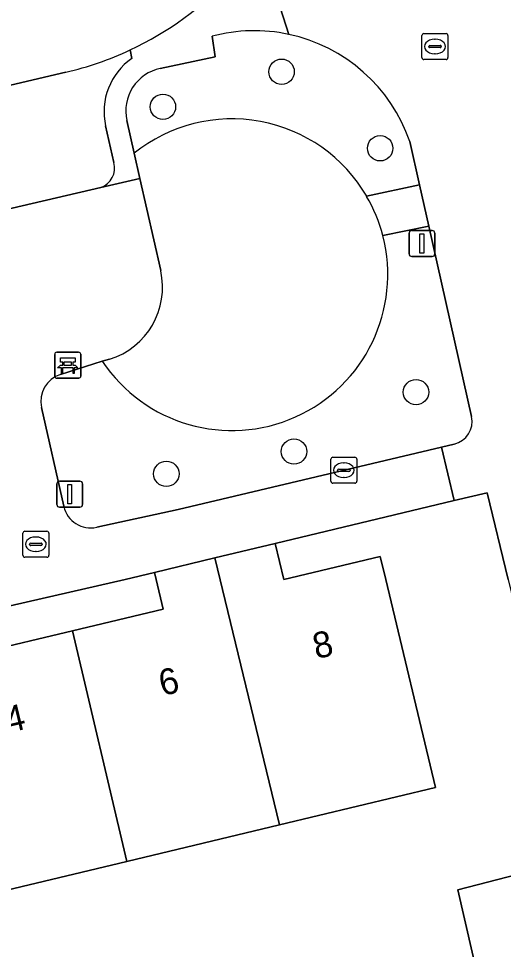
# Model space of a CAD drawing. Extents: x 158472 to 159562, y 388525 to 389606.
# Drawn here: x 159366.8 to 159385.47, y 388735.74 to 388771.61 of the extents above; entities that cross this region are included whole.
import ezdxf

# ---------------------------------------------------------------- set-up
doc = ezdxf.new("R2010")
doc.units = 0
for name, color, linetype in [('IMGEO_Bank', 7, 'Continuous'), ('IMGEO_Boom', 7, 'Continuous'), ('IMGEO_Erf', 7, 'Continuous'), ('IMGEO_Groenvoorziening', 7, 'Continuous'), ('IMGEO_Kolk', 7, 'Continuous'), ('IMGEO_Lichtmast', 7, 'Continuous'), ('IMGEO_Muur', 7, 'Continuous'), ('IMGEO_Pand', 7, 'Continuous'), ('IMGEO_Pand_nummerreeks', 7, 'Continuous'), ('IMGEO_Parkeervlak_open', 7, 'Continuous'), ('IMGEO_Rijbaan_lokaal_open', 7, 'Continuous'), ('IMGEO_Rioolput', 7, 'Continuous'), ('IMGEO_Voetpad_open', 7, 'Continuous')]:
    doc.layers.add(name, color=color, linetype=linetype)

msp = doc.modelspace()

# ---------------------------------------------------------------- linework, layer by layer
at = {"layer": 'IMGEO_Bank'}
for p, q in [((159368.192, 388757.83), (159368.192, 388758.671)), ((159368.192, 388758.671), (159368.192, 388757.83)), ((159368.267, 388758.755), (159369.108, 388758.755)), ((159369.108, 388758.755), (159368.267, 388758.755)), ((159369.192, 388758.68), (159369.192, 388757.839)), ((159369.192, 388757.839), (159369.192, 388758.68)), ((159368.501, 388758.261), (159368.501, 388758.367)), ((159368.545, 388758.367), (159368.545, 388758.261)), ((159368.833, 388758.373), (159368.551, 388758.373)), ((159368.839, 388758.261), (159368.839, 388758.367)), ((159368.883, 388758.367), (159368.883, 388758.261)), ((159368.889, 388758.153), (159368.496, 388758.153)), ((159368.551, 388758.255), (159368.833, 388758.255)), ((159369.117, 388757.755), (159368.276, 388757.755)), ((159368.276, 388757.755), (159369.117, 388757.755))]:
    msp.add_line(p, q, dxfattribs=at)
for points in [[(159368.495, 388758.373), (159368.409, 388758.373), (159368.409, 388758.534), (159368.972, 388758.534), (159368.972, 388758.373), (159368.889, 388758.373)], [(159368.439, 388758.153), (159368.297, 388758.153), (159368.409, 388758.255), (159368.495, 388758.255)], [(159368.489, 388758.146), (159368.489, 388757.939), (159368.446, 388757.939), (159368.446, 388758.146)], [(159368.889, 388758.255), (159368.972, 388758.255), (159369.084, 388758.153), (159368.945, 388758.153)], [(159368.939, 388758.146), (159368.939, 388757.939), (159368.895, 388757.939), (159368.895, 388758.146)]]:
    msp.add_lwpolyline(points, dxfattribs=at)
for centre, radius, start, end in [((159368.27, 388758.677), 0.0779, 92.4484, 184.2845), ((159368.27, 388758.677), 0.0779, 92.4484, 184.2845), ((159369.114, 388758.677), 0.0779, 2.4484, 94.2845), ((159369.114, 388758.677), 0.0779, 2.4484, 94.2845), ((159368.494, 388758.366), 0.00671, 2.8957, 87.1043), ((159368.551, 388758.366), 0.00671, 92.8957, 177.1043), ((159368.833, 388758.366), 0.00671, 2.8957, 87.1043), ((159368.89, 388758.366), 0.00671, 92.8957, 177.1043), ((159368.439, 388758.146), 0.00671, 2.8957, 87.1043), ((159368.496, 388758.146), 0.00671, 92.8957, 177.1043), ((159368.494, 388758.262), 0.00671, 272.8957, 357.1043), ((159368.551, 388758.262), 0.00671, 182.8957, 267.1043), ((159368.833, 388758.262), 0.00671, 272.8957, 357.1043), ((159368.89, 388758.262), 0.00671, 182.8957, 267.1043), ((159368.888, 388758.146), 0.00671, 2.8957, 87.1043), ((159368.945, 388758.146), 0.00671, 92.8957, 177.1043), ((159368.27, 388757.833), 0.0779, 182.4484, 274.2845), ((159368.27, 388757.833), 0.0779, 182.4484, 274.2845), ((159369.114, 388757.833), 0.0779, 272.4484, 4.2845), ((159369.114, 388757.833), 0.0779, 272.4484, 4.2845)]:
    msp.add_arc(centre, radius, start, end, dxfattribs=at)
at = {"layer": 'IMGEO_Boom'}
for centre in [(159376.929, 388769.566), (159372.358, 388768.215), (159380.726, 388766.616), (159382.107, 388757.218), (159377.406, 388754.927), (159372.489, 388754.068)]:
    msp.add_circle(centre, 0.489, dxfattribs=at)
at = {"layer": 'IMGEO_Erf'}
for points in [[(159385.66, 388750), (159384.846, 388753.338), (159383.582, 388753.035), (159376.683, 388751.383), (159377.016, 388749.996), (159380.728, 388750.885), (159380.94, 388750), (159382.861, 388741.977), (159376.85, 388740.537), (159370.967, 388739.129), (159365.155, 388737.737), (159359.147, 388736.298), (159357.016, 388745.199), (159360.671, 388746.074), (159360.321, 388747.533), (159352.068, 388745.531), (159355.447, 388731.429)], [(159385.965, 388728.26), (159383.725, 388738.038), (159388.286, 388739.218)]]:
    msp.add_lwpolyline(points, dxfattribs=at)
msp.add_lwpolyline([(159364.944, 388748.64), (159365.297, 388747.164), (159368.869, 388748.019), (159372.371, 388748.858), (159372.098, 388750), (159372.033, 388750.27), (159370.897, 388750)], close=True, dxfattribs=at)
at = {"layer": 'IMGEO_Groenvoorziening'}
for points in [[(159374.253, 388770.935), (159374.367, 388770.144), (159372.254, 388769.695)], [(159370.967, 388767.686), (159371.251, 388766.425)], [(159380.206, 388764.764), (159382.242, 388765.211), (159381.868, 388766.88)], [(159384.247, 388756.274), (159382.6, 388763.617), (159380.828, 388763.249)], [(159370.019, 388758.411), (159368.414, 388757.9)], [(159367.677, 388756.625), (159368.538, 388752.816)], [(159369.809, 388752.007), (159372.947, 388752.694), (159383.089, 388755.097)], [(159383.089, 388755.097), (159383.581, 388755.214)]]:
    msp.add_lwpolyline(points, dxfattribs=at)
for centre, radius, start, end in [((159375.879, 388764.774), 6.372, 78.0145, 104.7827), ((159375.873, 388764.804), 6.344, 19.1042, 77.9114), ((159372.604, 388768.054), 1.678, 102.0334, 192.678), ((159375.015, 388761.746), 6.005, 30.174, 128.8101), ((159375.014, 388761.744), 6.005, 213.7115, 14.5141), ((159368.735, 388756.864), 1.084, 107.2035, 192.7373), ((159383.381, 388756.079), 0.887, 283.007, 12.7106), ((159369.58, 388753.05), 1.068, 192.6765, 282.3695)]:
    msp.add_arc(centre, radius, start, end, dxfattribs=at)
at = {"layer": 'IMGEO_Kolk'}
for p, q in [((159378.826, 388753.781), (159378.826, 388754.633)), ((159378.901, 388754.707), (159379.753, 388754.707)), ((159379.314, 388754.487), (159379.339, 388754.487)), ((159379.827, 388754.633), (159379.827, 388753.781)), ((159379.085, 388754.201), (159379.085, 388754.213)), ((159379.523, 388754.164), (159379.125, 388754.164)), ((159379.128, 388754.25), (159379.526, 388754.25)), ((159379.569, 388754.213), (159379.569, 388754.201)), ((159379.753, 388753.707), (159378.901, 388753.707)), ((159379.337, 388753.927), (159379.312, 388753.927)), ((159367.038, 388751.854), (159367.89, 388751.854)), ((159366.963, 388750.928), (159366.963, 388751.78)), ((159367.451, 388751.634), (159367.476, 388751.634)), ((159367.964, 388751.78), (159367.964, 388750.928)), ((159367.222, 388751.348), (159367.222, 388751.36)), ((159367.66, 388751.311), (159367.262, 388751.311)), ((159367.265, 388751.397), (159367.663, 388751.397)), ((159367.706, 388751.36), (159367.706, 388751.348)), ((159367.89, 388750.854), (159367.038, 388750.854)), ((159367.474, 388751.074), (159367.449, 388751.074))]:
    msp.add_line(p, q, dxfattribs=at)
for points in [[(159378.826, 388753.781), (159378.826, 388754.633)], [(159378.901, 388754.707), (159379.753, 388754.707)], [(159379.827, 388754.633), (159379.827, 388753.781)], [(159379.753, 388753.707), (159378.901, 388753.707)], [(159367.038, 388751.854), (159367.89, 388751.854)], [(159366.963, 388750.928), (159366.963, 388751.78)], [(159367.964, 388751.78), (159367.964, 388750.928)], [(159367.89, 388750.854), (159367.038, 388750.854)]]:
    msp.add_lwpolyline(points, dxfattribs=at)
for centre, radius, start, end in [((159378.903, 388754.631), 0.0765, 91.552, 178.448), ((159378.903, 388754.631), 0.0765, 91.552, 178.448), ((159379.751, 388754.631), 0.0765, 1.552, 88.448), ((159379.751, 388754.631), 0.0765, 1.552, 88.448), ((159379.125, 388754.21), 0.0403, 85.8775, 175.7526), ((159379.122, 388754.2), 0.0366, 178.938, 274.7102), ((159379.526, 388754.207), 0.043, 264.8664, 352.4533), ((159379.53, 388754.212), 0.0386, 1.7309, 96.639), ((159378.903, 388753.783), 0.0765, 181.552, 268.448), ((159378.903, 388753.783), 0.0765, 181.552, 268.448), ((159379.751, 388753.783), 0.0765, 271.552, 358.448), ((159379.751, 388753.783), 0.0765, 271.552, 358.448), ((159367.04, 388751.778), 0.0765, 91.552, 178.448), ((159367.04, 388751.778), 0.0765, 91.552, 178.448), ((159367.888, 388751.778), 0.0765, 1.552, 88.448), ((159367.888, 388751.778), 0.0765, 1.552, 88.448), ((159367.262, 388751.357), 0.0403, 85.8775, 175.7526), ((159367.259, 388751.347), 0.0366, 178.938, 274.7102), ((159367.663, 388751.354), 0.043, 264.8664, 352.4533), ((159367.667, 388751.359), 0.0386, 1.7309, 96.639), ((159367.04, 388750.93), 0.0765, 181.552, 268.448), ((159367.04, 388750.93), 0.0765, 181.552, 268.448), ((159367.888, 388750.93), 0.0765, 271.552, 358.448), ((159367.888, 388750.93), 0.0765, 271.552, 358.448)]:
    msp.add_arc(centre, radius, start, end, dxfattribs=at)
for centre, major_axis, ratio, start_param, end_param in [((159379.313, 388754.207), (-0.387, 0.002), 0.722429, 4.712389, 7.853982), ((159379.338, 388754.207), (-0.39, 0.002), 0.717154, 1.570796, 4.712389), ((159367.45, 388751.354), (-0.387, 0.002), 0.722429, 4.712389, 7.853982), ((159367.475, 388751.354), (-0.39, 0.002), 0.717154, 1.570796, 4.712389)]:
    msp.add_ellipse(centre, major_axis=major_axis, ratio=ratio, start_param=start_param, end_param=end_param, dxfattribs=at)
at = {"layer": 'IMGEO_Lichtmast'}
for p, q in [((159381.841, 388762.547), (159381.841, 388763.347)), ((159381.841, 388763.347), (159381.841, 388762.547)), ((159381.941, 388763.447), (159382.731, 388763.447)), ((159382.731, 388763.447), (159381.941, 388763.447)), ((159382.831, 388763.347), (159382.831, 388762.547)), ((159382.831, 388762.547), (159382.831, 388763.347)), ((159382.731, 388762.447), (159381.941, 388762.447)), ((159381.941, 388762.447), (159382.731, 388762.447)), ((159368.271, 388752.884), (159368.271, 388753.684)), ((159368.271, 388753.684), (159368.271, 388752.884)), ((159368.371, 388753.784), (159369.161, 388753.784)), ((159369.161, 388753.784), (159368.371, 388753.784)), ((159369.261, 388753.684), (159369.261, 388752.884)), ((159369.261, 388752.884), (159369.261, 388753.684)), ((159369.161, 388752.784), (159368.371, 388752.784)), ((159368.371, 388752.784), (159369.161, 388752.784))]:
    msp.add_line(p, q, dxfattribs=at)
for points in [[(159382.261, 388763.322), (159382.411, 388763.322), (159382.411, 388762.572), (159382.261, 388762.572), (159382.261, 388763.322)], [(159368.691, 388753.659), (159368.841, 388753.659), (159368.841, 388752.909), (159368.691, 388752.909), (159368.691, 388753.659)]]:
    msp.add_lwpolyline(points, dxfattribs=at)
for centre, start, end in [((159381.941, 388763.347), 90, 180), ((159381.941, 388763.347), 90, 180), ((159382.731, 388763.347), 0, 90), ((159382.731, 388763.347), 360, 90), ((159381.941, 388762.547), 180, 270), ((159381.941, 388762.547), 180, 270), ((159382.731, 388762.547), 270, 0), ((159382.731, 388762.547), 270, 0), ((159368.371, 388753.684), 90, 180), ((159368.371, 388753.684), 90, 180), ((159369.161, 388753.684), 0, 90), ((159369.161, 388753.684), 360, 90), ((159368.371, 388752.884), 180, 270), ((159368.371, 388752.884), 180, 270), ((159369.161, 388752.884), 270, 0), ((159369.161, 388752.884), 270, 0)]:
    msp.add_arc(centre, 0.1, start, end, dxfattribs=at)
at = {"layer": 'IMGEO_Muur'}
msp.add_lwpolyline([(159387.423, 388742.761), (159388.286, 388739.218), (159383.725, 388738.038), (159385.965, 388728.26)], dxfattribs=at)
at = {"layer": 'IMGEO_Pand'}
for points in [[(159376.85, 388740.537), (159382.861, 388741.977), (159380.94, 388750), (159380.728, 388750.885), (159377.016, 388749.996), (159376.683, 388751.383), (159374.351, 388750.825)], [(159376.85, 388740.537), (159374.351, 388750.825), (159372.033, 388750.27), (159372.098, 388750), (159372.371, 388748.858), (159368.869, 388748.019), (159370.967, 388739.129)], [(159365.155, 388737.737), (159370.967, 388739.129), (159368.869, 388748.019), (159365.297, 388747.164), (159364.944, 388748.64), (159362.611, 388748.081)]]:
    msp.add_lwpolyline(points, close=True, dxfattribs=at)
at = {"layer": 'IMGEO_Parkeervlak_open'}
for points in [[(159371.163, 388770.08), (159371.094, 388770.408)], [(159368.614, 388769.546), (159361.667, 388767.917), (159357.951, 388767.08)], [(159370.467, 388766.064), (159370.149, 388767.475)], [(159361.633, 388763.166), (159369.961, 388765.109)]]:
    msp.add_lwpolyline(points, dxfattribs=at)
for centre, radius, start, end in [((159365.762, 388781.749), 12.532, 283.1535, 295.1794), ((159372.589, 388768.025), 2.501, 124.7602, 192.7027), ((159369.72, 388765.848), 0.777, 288.0469, 16.1199)]:
    msp.add_arc(centre, radius, start, end, dxfattribs=at)
at = {"layer": 'IMGEO_Rijbaan_lokaal_open'}
for points in [[(159391.785, 388750.39), (159391.231, 388752.705), (159390.671, 388755.049), (159389.044, 388762.095), (159388.49, 388764.41), (159387.918, 388766.801), (159386.315, 388773.807), (159385.766, 388776.1), (159385.725, 388776.273), (159381.246, 388775.115), (159380.334, 388775.621), (159380.215, 388776.067), (159379.281, 388775.873), (159376.876, 388772.038), (159377.202, 388771.007)], [(159367.769, 388774.628), (159356.426, 388771.93), (159357.599, 388767.001), (159357.951, 388767.08), (159361.667, 388767.917), (159368.614, 388769.546)], [(159381.868, 388766.88), (159382.242, 388765.211), (159382.6, 388763.617), (159384.247, 388756.274)], [(159383.581, 388755.214), (159383.089, 388755.097), (159383.582, 388753.035), (159384.846, 388753.338), (159385.66, 388750), (159387.423, 388742.761), (159388.286, 388739.218), (159383.725, 388738.038), (159385.965, 388728.26), (159388.038, 388728.76), (159388.081, 388728.77), (159389.359, 388722.818), (159391.407, 388723.308), (159394.237, 388723.984), (159400.75, 388725.523), (159400.389, 388727.036), (159398.83, 388733.577), (159398.272, 388735.915), (159397.403, 388739.444), (159396.875, 388741.647), (159394.019, 388740.964), (159393.425, 388743.447), (159391.878, 388750), (159391.785, 388750.39)]]:
    msp.add_lwpolyline(points, dxfattribs=at)
for centre, radius, start, end in [((159365.745, 388781.835), 12.617, 295.0832, 316.9363), ((159375.873, 388764.804), 6.344, 19.1042, 77.9114), ((159365.762, 388781.749), 12.532, 283.1535, 295.1794), ((159383.381, 388756.079), 0.887, 283.007, 12.7106)]:
    msp.add_arc(centre, radius, start, end, dxfattribs=at)
at = {"layer": 'IMGEO_Rioolput'}
for p, q in [((159382.337, 388770.111), (159382.337, 388770.963)), ((159382.412, 388771.037), (159383.264, 388771.037)), ((159383.338, 388770.963), (159383.338, 388770.111)), ((159382.596, 388770.531), (159382.596, 388770.543)), ((159382.639, 388770.58), (159383.037, 388770.58)), ((159382.825, 388770.817), (159382.85, 388770.817)), ((159383.08, 388770.543), (159383.08, 388770.531)), ((159383.034, 388770.494), (159382.636, 388770.494)), ((159382.848, 388770.257), (159382.823, 388770.257)), ((159383.264, 388770.037), (159382.412, 388770.037))]:
    msp.add_line(p, q, dxfattribs=at)
for points in [[(159382.337, 388770.111), (159382.337, 388770.963)], [(159382.412, 388771.037), (159383.264, 388771.037)], [(159383.338, 388770.963), (159383.338, 388770.111)], [(159383.264, 388770.037), (159382.412, 388770.037)]]:
    msp.add_lwpolyline(points, dxfattribs=at)
for centre, radius, start, end in [((159382.414, 388770.961), 0.0765, 91.552, 178.448), ((159382.414, 388770.961), 0.0765, 91.552, 178.448), ((159383.262, 388770.961), 0.0765, 1.552, 88.448), ((159383.262, 388770.961), 0.0765, 1.552, 88.448), ((159382.636, 388770.54), 0.0403, 85.8775, 175.7526), ((159382.633, 388770.53), 0.0366, 178.938, 274.7102), ((159383.037, 388770.537), 0.043, 264.8664, 352.4533), ((159383.041, 388770.542), 0.0386, 1.7309, 96.639), ((159382.414, 388770.113), 0.0765, 181.552, 268.448), ((159382.414, 388770.113), 0.0765, 181.552, 268.448), ((159383.262, 388770.113), 0.0765, 271.552, 358.448), ((159383.262, 388770.113), 0.0765, 271.552, 358.448)]:
    msp.add_arc(centre, radius, start, end, dxfattribs=at)
for centre, major_axis, ratio, start_param, end_param in [((159382.824, 388770.537), (-0.387, 0.002), 0.722429, 4.712389, 7.853982), ((159382.849, 388770.537), (-0.39, 0.002), 0.717154, 1.570796, 4.712389)]:
    msp.add_ellipse(centre, major_axis=major_axis, ratio=ratio, start_param=start_param, end_param=end_param, dxfattribs=at)
at = {"layer": 'IMGEO_Voetpad_open'}
for points in [[(159377.202, 388771.007), (159376.876, 388772.038), (159379.281, 388775.873), (159380.215, 388776.067), (159379.662, 388778.147), (159387.903, 388791.333)], [(159372.254, 388769.695), (159374.367, 388770.144), (159374.253, 388770.935)], [(159371.094, 388770.408), (159371.163, 388770.08)], [(159369.961, 388765.109), (159371.471, 388765.449), (159371.251, 388766.425), (159370.967, 388767.686)], [(159370.149, 388767.475), (159370.467, 388766.064)], [(159371.251, 388766.425), (159371.471, 388765.449), (159372.271, 388761.899)], [(159372.271, 388761.899), (159371.471, 388765.449), (159369.961, 388765.109), (159361.633, 388763.166)], [(159382.242, 388765.211), (159380.206, 388764.764)], [(159380.828, 388763.249), (159382.6, 388763.617), (159382.242, 388765.211)], [(159368.414, 388757.9), (159370.019, 388758.411), (159370.296, 388758.484)], [(159370.296, 388758.484), (159370.019, 388758.411)], [(159368.538, 388752.816), (159367.677, 388756.625)], [(159352.068, 388745.531), (159360.321, 388747.533), (159362.611, 388748.081), (159364.944, 388748.64), (159370.897, 388750), (159372.033, 388750.27), (159374.351, 388750.825), (159376.683, 388751.383), (159383.582, 388753.035), (159383.089, 388755.097), (159372.947, 388752.694), (159369.809, 388752.007)]]:
    msp.add_lwpolyline(points, dxfattribs=at)
for centre, radius, start, end in [((159365.745, 388781.835), 12.617, 295.0832, 316.9363), ((159375.879, 388764.774), 6.372, 78.0145, 104.7827), ((159372.589, 388768.025), 2.501, 124.7602, 192.7027), ((159372.604, 388768.054), 1.678, 102.0334, 192.678), ((159375.015, 388761.746), 6.005, 30.174, 128.8101), ((159369.72, 388765.848), 0.777, 288.0469, 16.1199), ((159375.031, 388761.754), 5.986, 14.4591, 30.1832), ((159375.031, 388761.754), 5.986, 14.4591, 30.1832), ((159375.014, 388761.744), 6.005, 213.7115, 14.5141), ((159369.437, 388761.259), 2.905, 287.1993, 12.7165), ((159369.437, 388761.259), 2.905, 287.1993, 12.7165), ((159368.735, 388756.864), 1.084, 107.2035, 192.7373), ((159369.58, 388753.05), 1.068, 192.6765, 282.3695)]:
    msp.add_arc(centre, radius, start, end, dxfattribs=at)

# ---------------------------------------------------------------- texts
at = {"layer": 'IMGEO_Pand_nummerreeks'}
for s, p in [('8', (159378.265, 388746.921)), ('6', (159372.333, 388745.499)), ('4', (159366.405, 388744.077))]:
    msp.add_text(s, height=1, rotation=13.4846, dxfattribs=at).set_placement(p)

doc.saveas('drawing.dxf')
